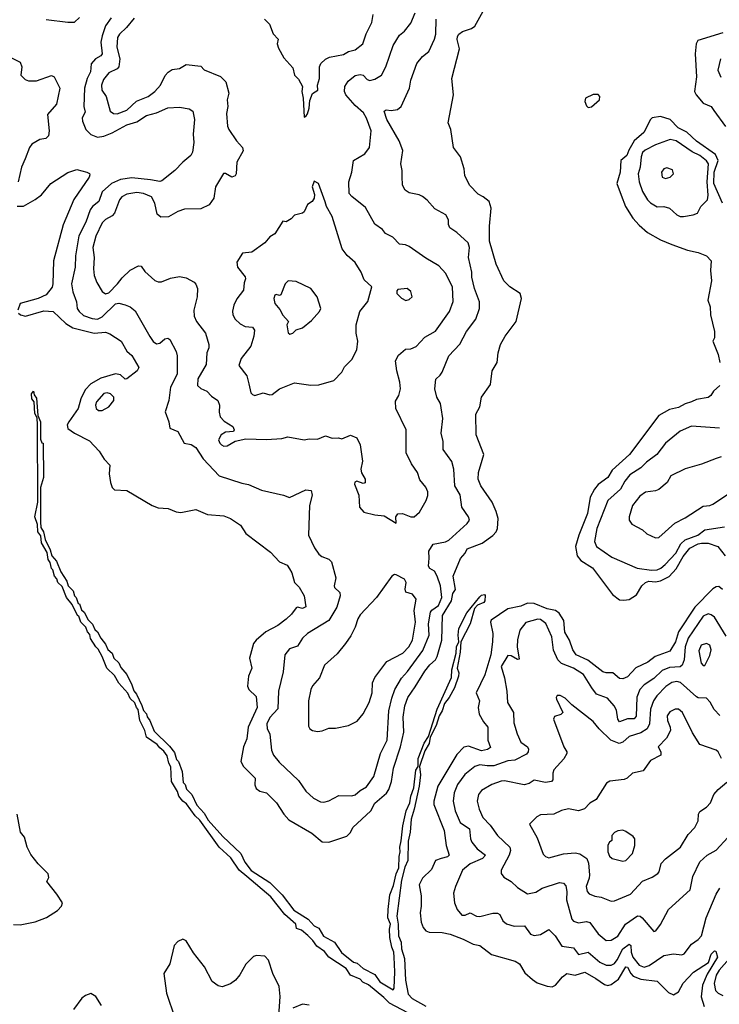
# Model space of a CAD drawing. Extents: x 1268547 to 1425625, y 515768 to 616754.
# Tile 486 of 507: x 1390872 to 1395134, y 598968 to 604963. Entities that reach past the tile are written whole.
import ezdxf

# ---------------------------------------------------------------- set-up
doc = ezdxf.new("R2010")
doc.units = 0

msp = doc.modelspace()

# ---------------------------------------------------------------- linework, layer by layer
at = {"layer": '0CON10XD'}
for points in [[(1391033.7, 604963.7), (1391165, 604947.5), (1391205, 604947.1), (1391235, 604975.7)], [(1391428.9, 604975), (1391395, 604925.4), (1391373.9, 604863.9), (1391366.9, 604825), (1391373.1, 604755), (1391365, 604742.7), (1391333.6, 604723.6), (1391306.3, 604693.7), (1391302.2, 604645), (1391282.5, 604605), (1391266.6, 604545), (1391262, 604435), (1391270, 604400), (1391251.5, 604365), (1391253.3, 604345), (1391275, 604294), (1391305, 604264), (1391345, 604248.2), (1391385, 604254.2), (1391435, 604273.4), (1391525, 604322.9), (1391585, 604340.3), (1391645, 604378.4), (1391705.8, 604395), (1391775, 604426.2), (1391845, 604430), (1391905, 604420), (1391926, 604405), (1391936.9, 604355), (1391928.8, 604265), (1391932, 604215), (1391924.2, 604155.8), (1391915, 604136.7), (1391864.6, 604095.4), (1391816.9, 604045), (1391737.6, 603982.4), (1391725, 603978.2), (1391668.6, 603988.6), (1391555, 604000.3), (1391485, 603988.9), (1391430.7, 603965), (1391374.6, 603915), (1391353.1, 603855), (1391315.2, 603824.8), (1391301.2, 603805), (1391275, 603730), (1391232.6, 603647.4), (1391211.4, 603525), (1391208.6, 603455), (1391187.3, 603355), (1391195, 603306.2), (1391218.2, 603245), (1391222.5, 603205), (1391233.5, 603185), (1391261.1, 603161.1), (1391312.6, 603142.6), (1391345, 603138.4), (1391375, 603153.2), (1391455, 603232.9), (1391475, 603236.9), (1391515, 603227.3), (1391545, 603214.5), (1391575, 603189.4), (1391664.1, 603034.1), (1391685, 603002.9), (1391705, 602989.4), (1391725, 602994), (1391755, 603020), (1391775, 603023.8), (1391786, 603015), (1391825, 602942.5), (1391831.9, 602915), (1391830.4, 602805), (1391790, 602725), (1391780.8, 602645), (1391758.8, 602575), (1391780, 602515), (1391785.9, 602475.9), (1391835.5, 602455.5), (1391873.8, 602385), (1391915.5, 602375.5), (1391945, 602357.5), (1391989.1, 602289.1), (1392087.5, 602185), (1392225, 602140), (1392265, 602133.3), (1392345, 602097.5), (1392477.9, 602067.9), (1392515, 602052.5), (1392615, 602100.8), (1392646.4, 602096.4), (1392653.3, 602066.7), (1392637.5, 602005), (1392631.2, 601825), (1392667.2, 601747.2), (1392695, 601708.8), (1392713.3, 601695), (1392755, 601678.8), (1392771.2, 601661.2), (1392796.7, 601565), (1392786.7, 601515), (1392790, 601505), (1392821.4, 601475), (1392824.3, 601455), (1392803.3, 601385), (1392754.8, 601305.2), (1392625, 601225.6), (1392595, 601196.5), (1392565, 601148.9), (1392515, 601132.9), (1392487.8, 601095), (1392477.2, 600992.8), (1392448.8, 600875), (1392445, 600767.5), (1392395, 600714.3), (1392376.4, 600675), (1392378.5, 600645), (1392395.5, 600615), (1392397.3, 600592.7), (1392405.8, 600515), (1392417.1, 600485), (1392452.3, 600442.3), (1392570.8, 600330.8), (1392615.7, 600265), (1392662.4, 600222.4), (1392705, 600200.8), (1392725, 600198.6), (1392755, 600206.9), (1392815, 600238.1), (1392895, 600236.5), (1392916.1, 600243.9), (1392945, 600269.2), (1392985, 600290.8), (1393030, 600355), (1393070.3, 600495), (1393111.2, 600575), (1393121, 600755), (1393137.9, 600832.1), (1393156.5, 600883.5), (1393196.7, 600953.2), (1393235, 600993.8), (1393328.6, 601121.4), (1393365.7, 601215), (1393362, 601285), (1393373.5, 601355), (1393382.5, 601367.5), (1393422.4, 601395), (1393442.7, 601445), (1393435.8, 601515), (1393414, 601575), (1393397.8, 601605), (1393370.6, 601620.6), (1393361.8, 601635), (1393366.9, 601685), (1393363.6, 601726.4), (1393390, 601770), (1393465, 601782.7), (1393485, 601794.3), (1393598.6, 601895), (1393611.1, 601915), (1393605.4, 601935.4), (1393565.4, 601995.4), (1393555, 602070), (1393523.5, 602125), (1393516.2, 602225), (1393503.4, 602273.4), (1393451.4, 602345), (1393450.6, 602395), (1393440, 602445), (1393450, 602535), (1393439.6, 602599.6), (1393435.5, 602625.5), (1393412, 602665), (1393401.5, 602715), (1393405.9, 602774.1), (1393432.7, 602797.3), (1393445, 602816.7), (1393486.9, 602915), (1393553, 602987), (1393593.5, 603065), (1393650.7, 603139.3), (1393673.8, 603205), (1393673.8, 603245), (1393643.1, 603325), (1393625.5, 603395), (1393625.4, 603425), (1393606.2, 603515), (1393611.2, 603575), (1393604, 603605), (1393535, 603667.1), (1393491.2, 603695), (1393484, 603715), (1393483.3, 603745), (1393466.7, 603775), (1393401.7, 603811.7), (1393355, 603864.2), (1393325, 603886), (1393305, 603897.1), (1393245, 603909.5), (1393220, 603925), (1393202.9, 603955), (1393201.7, 604008.3), (1393202.5, 604045), (1393194.3, 604085), (1393205.6, 604165.6), (1393184.3, 604225), (1393108.6, 604355), (1393092.5, 604405), (1393105, 604413.3), (1393135, 604408.9), (1393173.9, 604416.1), (1393196.2, 604435), (1393246.4, 604545), (1393255.4, 604595), (1393290.9, 604695), (1393325, 604738.8), (1393365, 604770), (1393398.8, 604845), (1393407.2, 604875), (1393408.3, 604965)], [(1391568.9, 604971.1), (1391523.1, 604915), (1391480, 604875), (1391468.5, 604855), (1391462.8, 604795), (1391482.5, 604725), (1391475.9, 604675), (1391465, 604663.9), (1391415, 604639.5), (1391382, 604598), (1391370, 604565), (1391372.9, 604532.9), (1391398.9, 604495), (1391423.5, 604405), (1391442.4, 604392.4), (1391465, 604390.4), (1391525, 604412.8), (1391582.9, 604467.1), (1391654.3, 604495), (1391695.2, 604524.8), (1391729.6, 604565), (1391757.4, 604622.6), (1391776.2, 604643.8), (1391801.5, 604658.5), (1391845, 604665.6), (1391885, 604689.2), (1391975, 604680), (1391995, 604657.5), (1392095, 604617.1), (1392127.3, 604585), (1392146, 604515), (1392136.2, 604475), (1392139.6, 604435), (1392132.1, 604392.1), (1392138.2, 604315), (1392145.4, 604295), (1392193.1, 604225), (1392228.4, 604185), (1392234, 604165), (1392195, 604096), (1392190.9, 604025), (1392185, 604011.8), (1392164.7, 604004.7), (1392125, 604026.2), (1392114.1, 604025.9), (1392064.2, 603945), (1392054, 603875), (1392025, 603836), (1391975, 603811.4), (1391875, 603808.8), (1391835, 603794.3), (1391778.2, 603761.8), (1391730.7, 603760.7), (1391708.3, 603778.3), (1391694.8, 603844.8), (1391675, 603884.4), (1391625.2, 603905.2), (1391585, 603910), (1391525, 603901.1), (1391494.4, 603885), (1391479.1, 603865), (1391449.1, 603785), (1391435, 603768.2), (1391394, 603746), (1391374.8, 603725.2), (1391336.1, 603645), (1391317.6, 603575), (1391324.7, 603515), (1391320.5, 603445), (1391325.3, 603405), (1391342.2, 603362.2), (1391375, 603307.5), (1391395, 603293.1), (1391415, 603300.5), (1391468.2, 603355), (1391495, 603391.6), (1391545, 603438.6), (1391595, 603464.7), (1391611.7, 603461.7), (1391635, 603430), (1391695.5, 603375.5), (1391715, 603365.7), (1391735, 603365.7), (1391791.1, 603388.9), (1391845, 603398.1), (1391885, 603390), (1391933.8, 603365), (1391945, 603353.3), (1391954.4, 603325), (1391952.2, 603275), (1391932.5, 603195), (1391935, 603157.5), (1391949.4, 603125), (1392002.9, 603055), (1392023.1, 602985), (1392022.9, 602965), (1392012.2, 602935), (1392007.5, 602862.5), (1391956.1, 602775), (1391955.3, 602735.3), (1391975, 602717.9), (1392011.2, 602701.2), (1392039.7, 602669.7), (1392078.6, 602645), (1392089.6, 602615), (1392086.2, 602573.8), (1392093.3, 602545), (1392117.2, 602517.2), (1392170, 602485), (1392178.8, 602465), (1392173.8, 602456.2), (1392125, 602450.4), (1392100, 602435), (1392083.3, 602405), (1392090, 602385), (1392100.8, 602375), (1392115, 602366.9), (1392135, 602367.8), (1392185, 602395.7), (1392248.8, 602411.2), (1392374.3, 602405.7), (1392467.7, 602412.3), (1392505, 602423.8), (1392605, 602405.4), (1392635, 602410.9), (1392685, 602409.2), (1392735, 602428.8), (1392775, 602413.8), (1392813.6, 602416.4), (1392835, 602410), (1392886.4, 602433.6), (1392926.3, 602416.3), (1392945, 602373.3), (1392959.2, 602275), (1392950, 602225), (1392953.5, 602203.5), (1392975.8, 602164.2), (1392977.3, 602142.7), (1392965, 602138), (1392925, 602152), (1392913.5, 602146.5), (1392912, 602135), (1392938.3, 602068.3), (1392940.8, 601995), (1392968.8, 601965), (1393035, 601947.1), (1393092.3, 601942.3), (1393165, 601897.5), (1393163.8, 601935), (1393175.9, 601954.1), (1393203.2, 601956.8), (1393254.8, 601934.8), (1393275, 601936.2), (1393307.8, 601965), (1393348.8, 602035), (1393358.9, 602065), (1393357.8, 602087.8), (1393345, 602116.2), (1393310.2, 602160.2), (1393294.4, 602205), (1393258.9, 602258.9), (1393225.8, 602325), (1393225.6, 602465), (1393163.3, 602595), (1393160.8, 602639.2), (1393181.1, 602675), (1393191.9, 602715), (1393188.1, 602755), (1393168.9, 602825)], [(1392363.8, 604965), (1392394, 604935), (1392415.6, 604875.6), (1392446.2, 604845), (1392440, 604815), (1392448.8, 604788.8), (1392481.3, 604731.3), (1392535, 604670), (1392546.7, 604625), (1392570.7, 604600.7), (1392593.8, 604555), (1392590, 604525), (1392598.8, 604485), (1392605, 604370), (1392615, 604372.5), (1392625, 604390), (1392635.9, 604424.1), (1392640, 604470), (1392655, 604512.5), (1392687, 604533), (1392686.7, 604565), (1392698.1, 604605), (1392698.1, 604675), (1392707.1, 604695), (1392735, 604722.9), (1392760, 604735), (1392845, 604751.5), (1392875, 604768.9), (1392915, 604780), (1392961.1, 604815), (1392982.9, 604877.1), (1393017.8, 604945), (1393024.4, 604995)], [(1393168.9, 602825), (1393161.5, 602885), (1393179.1, 602920.9), (1393222.8, 602957.2), (1393255, 602959.5), (1393286.3, 602973.7), (1393340.1, 603029.9), (1393403.9, 603066.1), (1393490, 603185), (1393513, 603247), (1393509.2, 603335), (1393467.4, 603417.4), (1393425, 603464.4), (1393345, 603511.4), (1393245, 603582.2), (1393222, 603592), (1393185, 603595.7), (1393145, 603639.2), (1393100.6, 603660.6), (1393081.2, 603685), (1393035, 603716.9), (1392979, 603819), (1392895, 603886.2), (1392879.6, 603905), (1392876.8, 603975), (1392894.7, 604035.3), (1392904.5, 604105.5), (1392975, 604145.6), (1393003.2, 604185), (1393013.2, 604285), (1392985, 604363.3), (1392967, 604395), (1392915, 604439.3), (1392858.7, 604505), (1392850.6, 604525), (1392852.6, 604555), (1392871.9, 604588.1), (1392915, 604623.7), (1392945, 604628.6), (1392964, 604625), (1392989.4, 604599.4), (1393005, 604593.3), (1393035, 604601.5), (1393075.7, 604625), (1393102.5, 604675), (1393146.2, 604805), (1393185, 604868.9), (1393215, 604893.1), (1393255, 604942), (1393281.1, 605005)], [(1393280.8, 600900.8), (1393339.7, 600995), (1393371.2, 601035), (1393404.7, 601065), (1393414.2, 601085), (1393444.1, 601185), (1393446.7, 601335), (1393501.7, 601425), (1393511.2, 601468.8), (1393527, 601493), (1393512.4, 601575), (1393557.2, 601682.8), (1393586.2, 601715), (1393598.4, 601741.6), (1393690, 601775), (1393755, 601821.9), (1393775, 601844.2), (1393782.5, 601865), (1393786.2, 601925), (1393775, 601969.2), (1393750.6, 602025), (1393680, 602125), (1393665.3, 602165), (1393665.8, 602205), (1393689.6, 602280.4), (1393699.5, 602315), (1393653.1, 602435), (1393650, 602560), (1393675.7, 602605), (1393685.7, 602665), (1393739.3, 602740.7), (1393750, 602825), (1393780, 602875), (1393786.7, 602935), (1393800.6, 602985), (1393829.4, 603035), (1393895.6, 603125), (1393928, 603265), (1393920, 603295), (1393857, 603337), (1393821.7, 603371.7), (1393774.8, 603474.8), (1393734.6, 603615), (1393734.5, 603705), (1393744.6, 603815), (1393731.9, 603855), (1393696, 603885), (1393665, 603900), (1393611.4, 603955), (1393584, 604015), (1393580, 604055), (1393557.6, 604127.6), (1393514.4, 604185), (1393498.8, 604295), (1393482, 604335), (1393514, 604505), (1393504, 604605), (1393551.9, 604785), (1393537, 604843), (1393538.7, 604861.3), (1393546.2, 604875), (1393569.1, 604890.9), (1393625, 604910), (1393645, 604923.3), (1393696.1, 605015)], [(1395155, 604883.2), (1395003.8, 604835), (1394992.8, 604815), (1394986.5, 604755), (1394995.2, 604614.8), (1394982.7, 604525), (1394991.8, 604505), (1395034.8, 604454.8), (1395084.6, 604434.6), (1395099.5, 604409.5), (1395171.5, 604311.5)], [(1390780.6, 604750.6), (1390874.2, 604705), (1390885.7, 604675), (1390878, 604625), (1390905, 604599.2), (1390925, 604590), (1390975, 604590), (1391065, 604623.3), (1391082.5, 604615), (1391116.1, 604546.1), (1391095, 604448), (1391041.1, 604385), (1391052, 604285), (1391046.7, 604255), (1391031.2, 604238.8), (1390995, 604234), (1390945, 604204.4), (1390930.8, 604185), (1390904.7, 604115), (1390882.5, 604065), (1390863.1, 603975)], [(1395141.1, 604725), (1395125.4, 604655.4), (1395142.6, 604612.6)], [(1394335, 604428.1), (1394355, 604431.8), (1394404.5, 604475), (1394406.7, 604495), (1394395, 604508.1), (1394365, 604506.4), (1394319.4, 604485), (1394313.8, 604465), (1394325, 604437.5), (1394335, 604428.1)], [(1395152.8, 603845), (1395100.9, 603965), (1395101.4, 604035), (1395126.7, 604105), (1395111.3, 604141.3), (1394995, 604223.8), (1394935, 604277.6), (1394883.5, 604305), (1394835, 604354.6), (1394775, 604373.3), (1394725.6, 604364.4), (1394715, 604356), (1394673.3, 604275), (1394614.9, 604225.1), (1394582.1, 604167.9), (1394571.1, 604135), (1394534, 604105), (1394529.5, 604035), (1394510, 603965), (1394536.2, 603893.8), (1394562.4, 603825), (1394607.9, 603755), (1394645, 603712.3), (1394697, 603667), (1394775, 603623.1), (1394843.6, 603593.6), (1394939.4, 603559.4), (1395005, 603545.6), (1395055, 603524.2), (1395084.3, 603495), (1395080.5, 603435), (1395086.4, 603373.6), (1395064.5, 603255), (1395078.6, 603215), (1395079.2, 603165), (1395104.3, 603065), (1395103.8, 603026.2), (1395093.8, 603005), (1395126.2, 602925), (1395136.1, 602876.1)], [(1394915, 603764.3), (1394975, 603774.4), (1395000, 603785), (1395021.1, 603825), (1395061.8, 603865), (1395065.8, 603894.3), (1395059.4, 603975), (1395068, 604085), (1395055, 604104.1), (1395015.4, 604135), (1394968, 604158), (1394871.1, 604225), (1394835, 604232.8), (1394745, 604200.9), (1394681.4, 604168.6), (1394666.7, 604155), (1394656.7, 604126.7), (1394651.3, 604065), (1394640.3, 604025), (1394646, 603975), (1394666.5, 603916.5), (1394696.4, 603866.4), (1394715, 603846.7), (1394755, 603823.1), (1394795, 603824.4), (1394830, 603815), (1394875, 603774.4), (1394895, 603764.4), (1394915, 603764.3)], [(1390857, 603827), (1390895, 603826.9), (1390965, 603866.9), (1391005, 603896.9), (1391061.9, 603965), (1391165, 604031.4), (1391220.7, 604050.7), (1391280, 604035), (1391296.4, 604026.4), (1391298.8, 604018.8), (1391295, 604003.3), (1391201.6, 603868.4), (1391136.9, 603713.1), (1391076.8, 603495), (1391073.6, 603355), (1391068.5, 603335), (1391033, 603287), (1390984.2, 603265.8), (1390874.3, 603235), (1390860, 603195)], [(1394805, 603996), (1394835, 604004.4), (1394854, 604025), (1394847.9, 604047.9), (1394815, 604060.8), (1394795, 604054), (1394781.9, 604035), (1394785, 604003.3), (1394805, 603996)], [(1392305, 602674.7), (1392355, 602690.6), (1392395, 602678.9), (1392409.3, 602680.7), (1392455, 602714.3), (1392545, 602751.2), (1392645, 602738.1), (1392695, 602740), (1392785, 602765.8), (1392835, 602816.7), (1392851.2, 602848.8), (1392895, 602893.3), (1392925, 602953.3), (1392932.2, 603005), (1392921.1, 603055), (1392921.4, 603105), (1392944.5, 603185), (1392992.8, 603247.2), (1393016.4, 603336.4), (1392969.5, 603379.5), (1392952.5, 603425), (1392915, 603484.2), (1392866.2, 603526.2), (1392836.9, 603566.9), (1392776.2, 603765), (1392740, 603825), (1392733, 603853), (1392692.5, 603965), (1392665, 603980), (1392653.3, 603945), (1392668.3, 603898.3), (1392666.2, 603875), (1392653.8, 603856.2), (1392625, 603837.5), (1392605, 603792.5), (1392595, 603783.8), (1392545, 603773.3), (1392525, 603750), (1392495, 603732.5), (1392475, 603736.7), (1392425, 603658.8), (1392395, 603640), (1392365, 603604.2), (1392285, 603547.8), (1392228.6, 603541.4), (1392193.8, 603486.2), (1392199.4, 603455), (1392245, 603396.7), (1392248, 603385), (1392238.7, 603361.3), (1392234.6, 603315), (1392195, 603263.1), (1392176.7, 603225), (1392168.2, 603188.2), (1392170.9, 603165), (1392185, 603139.4), (1392215, 603110.6), (1392245, 603095.6), (1392290.8, 603090.8), (1392302.5, 603072.5), (1392298.9, 603035), (1392279.1, 602975), (1392220.6, 602899.4), (1392206.2, 602856.2), (1392254.4, 602794.4), (1392268.1, 602745), (1392280.7, 602690.7), (1392289.8, 602679.8), (1392305, 602674.7)], [(1392517, 603047), (1392535, 603053.3), (1392555.9, 603074.1), (1392595, 603087.5), (1392649.5, 603130.5), (1392698.6, 603185), (1392705.7, 603205), (1392684.4, 603275), (1392645, 603326.2), (1392555, 603368.5), (1392507.3, 603372.7), (1392488.5, 603355), (1392461.7, 603288.3), (1392455, 603283.3), (1392435, 603290), (1392425, 603286), (1392420, 603265), (1392426, 603235), (1392457.3, 603197.3), (1392475, 603163.3), (1392510, 603125), (1392498.8, 603105), (1392506.4, 603056.4), (1392517, 603047)], [(1393225, 603253.3), (1393245, 603260), (1393262.5, 603275), (1393255, 603307.5), (1393233, 603327), (1393175, 603320), (1393168.3, 603311.7), (1393170, 603295), (1393197, 603267), (1393225, 603253.3)], [(1390865, 603176.2), (1390875.8, 603165), (1390908, 603158), (1391019.3, 603190.7), (1391075, 603185.6), (1391152.7, 603112.7), (1391195, 603087.5), (1391325, 603054.3), (1391395, 603060), (1391420.5, 603050.5), (1391490, 603005), (1391525.2, 602945.2), (1391555, 602917.3), (1391598.4, 602845), (1391588.2, 602825), (1391525, 602776.7), (1391515, 602774.5), (1391485, 602799.6), (1391455, 602806.3), (1391365, 602780.4), (1391305, 602746.2), (1391270.5, 602709.5), (1391243.7, 602655), (1391228.3, 602595), (1391170.7, 602515), (1391161.1, 602495), (1391165, 602472.7), (1391205, 602445.5), (1391297.7, 602397.7), (1391356, 602335), (1391385.9, 602285.9), (1391420.7, 602250.7), (1391417.7, 602197.7), (1391424, 602145), (1391434.1, 602114.1), (1391449.3, 602099.3), (1391525, 602095.7), (1391678.8, 602005), (1391715, 601990.6), (1391775.5, 601985.5), (1391825, 601965.8), (1391853.1, 601963.1), (1391945, 601979.4), (1392015, 601949.5), (1392115, 601940.8), (1392155, 601926.2), (1392215.8, 601885), (1392248.8, 601835), (1392400.3, 601720.3), (1392455, 601661.2), (1392500.5, 601640.5), (1392515, 601620), (1392528.6, 601595), (1392545, 601536.7), (1392575, 601506.7), (1392605.6, 601455), (1392615, 601387.5), (1392595, 601376.9), (1392565, 601385.8), (1392555, 601381.4), (1392527.2, 601342.8), (1392495, 601312.9), (1392443.5, 601275), (1392370.9, 601235), (1392311.9, 601185), (1392296.5, 601163.5), (1392272.2, 601075), (1392286.7, 601015), (1392265.4, 600964.6), (1392260, 600905), (1392267.5, 600885), (1392312.3, 600842.3), (1392318.7, 600775), (1392262.8, 600655), (1392256.3, 600585), (1392235.3, 600535), (1392218.8, 600445), (1392234.5, 600415), (1392305.5, 600345), (1392304.5, 600304.5), (1392311.7, 600281.7), (1392335.5, 600265.5), (1392376, 600256), (1392435.3, 600195.3), (1392480, 600125), (1392510.4, 600090.4), (1392650.4, 600010.4), (1392715, 599956.7), (1392755, 599955.6), (1392865, 599991.9), (1392886.5, 600013.5), (1392901.5, 600045), (1393011.2, 600145), (1393035, 600192.7), (1393106.7, 600253.3), (1393120.6, 600275), (1393137.6, 600325), (1393149.4, 600405), (1393191.3, 600535), (1393210.9, 600625), (1393207.9, 600715), (1393218.9, 600785), (1393236.5, 600835), (1393280.8, 600900.8)], [(1393235.4, 598915.4), (1393124, 598974), (1393089.5, 599009.5), (1392995.9, 599085.9), (1392962, 599102), (1392945, 599120.2), (1392887.2, 599145), (1392861.1, 599185), (1392755.3, 599255), (1392728.6, 599288.6), (1392681.7, 599321.7), (1392657, 599357), (1392626.5, 599386.5), (1392588, 599418), (1392558.6, 599428.6), (1392553.5, 599455), (1392486.1, 599515), (1392401.5, 599621.5), (1392255, 599746.4), (1392208.6, 599785), (1392158.5, 599858.5), (1392087.5, 599925), (1391968.2, 600088.2), (1391940, 600115), (1391888.2, 600188.2), (1391865, 600204.5), (1391841.1, 600235), (1391833.1, 600263.1), (1391797.1, 600325), (1391793.2, 600413.2), (1391781.1, 600435), (1391769.5, 600479.5), (1391749.8, 600509.8), (1391725, 600528.8), (1391710, 600550), (1391643.5, 600595), (1391633.9, 600633.9), (1391604.5, 600695), (1391592.8, 600762.8), (1391582.5, 600775), (1391573.8, 600803.8), (1391545, 600830), (1391531.3, 600861.3), (1391475, 600922.5), (1391450, 600970), (1391403.5, 601015), (1391374.6, 601084.6), (1391349.7, 601129.7), (1391334.7, 601144.7), (1391303.3, 601195), (1391298.3, 601218.3), (1391284.5, 601235), (1391273.8, 601263.8), (1391244.5, 601295), (1391231.4, 601331.4), (1391224.4, 601335), (1391191.2, 601401.2), (1391156.2, 601445), (1391131.4, 601511.4), (1391103.3, 601535), (1391098.3, 601558.3), (1391084.4, 601575), (1391073.1, 601613.1), (1391065, 601621.2), (1391058.3, 601658.3), (1391044.3, 601675.7), (1391038.3, 601718.3), (1391005, 601776.7), (1390999.7, 601819.7), (1390982.5, 601845), (1390980, 601890), (1390963.5, 601935), (1390981.4, 602025), (1390980.8, 602495), (1390977.5, 602537.5), (1390964.5, 602565.5), (1390960, 602635), (1390944.6, 602655), (1390944.5, 602685.5), (1390955, 602700), (1390959.3, 602679.3), (1390975, 602657.5), (1390982.5, 602552.5), (1390997.8, 602515), (1390999.2, 602409.2), (1391007.3, 602387.3), (1391015, 602383.3), (1391017.3, 602175), (1390999.2, 602115), (1390998.1, 601905), (1391000.8, 601870.8), (1391016.5, 601845), (1391027.3, 601797.3), (1391057.8, 601735), (1391067.6, 601697.6), (1391095.5, 601665), (1391121.7, 601601.7), (1391158.1, 601545), (1391166.6, 601516.6), (1391196.7, 601485), (1391205.4, 601455.4), (1391215.5, 601445), (1391228.3, 601408.3), (1391235.5, 601405), (1391248.6, 601368.6), (1391263.8, 601355), (1391288.6, 601308.6), (1391315, 601281.2), (1391329.5, 601249.5), (1391345, 601235.7), (1391366.2, 601196.2), (1391395, 601161.2), (1391408.6, 601128.6), (1391435.6, 601105), (1391445.4, 601075.4), (1391475, 601047.1), (1391487.5, 601017.5), (1391524, 600975), (1391555, 600913.8), (1391566, 600876), (1391582.5, 600855), (1391616.6, 600786.6), (1391626.1, 600756.1), (1391645, 600735.8), (1391647.9, 600717.9), (1391665, 600696), (1391690, 600630), (1391785, 600539.2), (1391815, 600501.2), (1391827.6, 600457.6), (1391839.4, 600445), (1391861.4, 600385), (1391867.8, 600317.8), (1391879.4, 600305), (1391888.2, 600278.2), (1391919.4, 600245), (1391951.1, 600181.1), (1391995, 600131.2), (1392018.9, 600088.9), (1392108.9, 599988.9), (1392218.8, 599885), (1392243, 599833), (1392282, 599782), (1392395, 599708.9), (1392471.2, 599635), (1392541.7, 599541.7), (1392628.5, 599485), (1392664.9, 599444.9), (1392695, 599430.3), (1392722.7, 599382.7), (1392790, 599345), (1392832.3, 599282.3), (1392905, 599225.1), (1392927.1, 599217.1), (1392965, 599186.5), (1393035, 599148.5), (1393064.7, 599104.7), (1393146.9, 599055), (1393152.4, 599065), (1393156.5, 599165), (1393153.3, 599255), (1393151, 599285), (1393138.1, 599315), (1393127.4, 599375), (1393125.2, 599425), (1393131.6, 599455), (1393115.2, 599495), (1393115.6, 599545), (1393127.3, 599635), (1393148.6, 599691.4), (1393165, 599762.5), (1393182.1, 599797.9), (1393183.2, 599866.8), (1393190.2, 599895), (1393187.4, 599925), (1393196.2, 599963.8), (1393204.8, 600055), (1393226.2, 600145), (1393249, 600195), (1393254.7, 600234.7), (1393272.6, 600285), (1393285, 600393.3), (1393298.8, 600415), (1393298.8, 600465), (1393335, 600558.5), (1393361.7, 600598.3), (1393414, 600765), (1393502.9, 600957.1), (1393504.8, 601005), (1393530, 601105), (1393533.3, 601145), (1393545.9, 601174.1), (1393542.2, 601215), (1393546.9, 601255), (1393595, 601350.5), (1393675, 601448), (1393685, 601458), (1393702.5, 601462.5), (1393707.3, 601457.3), (1393705.7, 601425), (1393698.5, 601415), (1393661.2, 601398.8), (1393642.5, 601377.5), (1393616, 601285), (1393559.5, 601175), (1393555, 601112.5), (1393536.2, 601015), (1393546.2, 600985), (1393545.8, 600965), (1393520.2, 600895), (1393488.6, 600835), (1393460.4, 600799.6), (1393445.1, 600754.9), (1393426.7, 600725), (1393408.8, 600665), (1393372.5, 600595), (1393366.5, 600555), (1393339, 600511), (1393307.8, 600415), (1393312.4, 600365), (1393305.2, 600295.2), (1393274.8, 600155), (1393255.6, 600094.4), (1393249.8, 600015), (1393238.3, 599961.7), (1393236.3, 599843.7), (1393217.5, 599802.5), (1393197.2, 599722.8), (1393168.7, 599505), (1393177.7, 599455), (1393179.7, 599385), (1393195.1, 599345), (1393198.2, 599305), (1393215, 599245.7), (1393221.5, 599115), (1393239, 599029), (1393262.7, 599002.7), (1393346, 598956)], [(1391352.3, 602582.3), (1391375, 602582.9), (1391415.6, 602605), (1391446.1, 602643.9), (1391444.4, 602665), (1391425, 602685.4), (1391405, 602691.5), (1391385, 602686.9), (1391339.1, 602635), (1391333.5, 602615), (1391337.1, 602595), (1391352.3, 602582.3)], [(1395137.5, 602735), (1395098.6, 602701.4), (1395081.2, 602675), (1395065, 602662.5), (1394995, 602650.7), (1394964, 602635), (1394926.2, 602623.8), (1394885, 602602.1), (1394830.6, 602589.4), (1394765, 602553.6), (1394586.5, 602315), (1394481, 602219), (1394455, 602175.4), (1394395, 602131.8), (1394373.1, 602105), (1394347.4, 602055), (1394331.5, 601955), (1394278.3, 601825), (1394257.8, 601755), (1394268.6, 601698.6), (1394290.3, 601670.3), (1394361.8, 601625), (1394482.2, 601462.2), (1394525, 601430.8), (1394552.2, 601427.8), (1394585, 601433.1), (1394628.8, 601461.2), (1394662.3, 601515), (1394685, 601536.7), (1394705, 601543.2), (1394745, 601540.8), (1394775, 601546.3), (1394827.3, 601572.7), (1394870.4, 601619.6), (1394913.1, 601695), (1394954.1, 601745), (1395005, 601771.8), (1395025, 601775.6), (1395065.6, 601775), (1395125, 601755.2), (1395168.5, 601698.5)], [(1395135, 602476.6), (1394965, 602486.8), (1394895, 602458.1), (1394805.6, 602385), (1394753.5, 602315), (1394691, 602269), (1394655.8, 602234.2), (1394588.1, 602191.9), (1394557.7, 602152.3), (1394532.7, 602105), (1394455.4, 602035), (1394386.9, 601865), (1394372.7, 601785), (1394385.6, 601755), (1394479.8, 601689.8), (1394632.9, 601622.9), (1394720.1, 601610.1), (1394755, 601612.2), (1394777.5, 601622.5), (1394804.5, 601645.5), (1394868.1, 601715), (1394899, 601771), (1394925.1, 601794.9), (1395002.1, 601825), (1395045, 601856.5), (1395165, 601875.4)], [(1395145, 602301.5), (1395115, 602291.1), (1395025, 602255.5), (1394925, 602228.5), (1394839.2, 602185), (1394815.5, 602144.5), (1394765, 602102.2), (1394745, 602093.6), (1394684, 602086), (1394649.1, 602060.9), (1394604.6, 602005), (1394584.2, 601935), (1394584.2, 601915), (1394600.9, 601890.9), (1394665, 601855.7), (1394692.2, 601832.2), (1394745, 601807.5), (1394765, 601809.2), (1394862, 601898), (1394925, 601929.1), (1395035, 602001.5), (1395075, 602005.5), (1395095, 602013.6), (1395195, 602079.3)], [(1392685, 600629.2), (1392715, 600632.9), (1392755, 600648.6), (1392795, 600649.2), (1392875, 600666), (1392927.7, 600692.3), (1392965, 600736.7), (1393000, 600805), (1393018.9, 600865), (1393021.8, 600925), (1393035, 600958), (1393108.2, 601055), (1393205, 601106.4), (1393242.4, 601145), (1393264.3, 601185), (1393283.7, 601295), (1393274.7, 601365), (1393287.5, 601435), (1393265.3, 601465.3), (1393225, 601476.2), (1393220, 601495), (1393225.4, 601535.4), (1393215.5, 601555.5), (1393165, 601582), (1393155, 601583.8), (1393138.8, 601575), (1393046.2, 601443.8), (1392945, 601339.2), (1392930.6, 601315), (1392915, 601263.3), (1392889.7, 601210.3), (1392856.4, 601163.6), (1392805, 601101.9), (1392728.3, 601031.7), (1392698.1, 600955), (1392655, 600906), (1392644.3, 600885), (1392631.9, 600815), (1392631.7, 600661.7), (1392638.8, 600645), (1392655, 600633.8), (1392685, 600629.2)], [(1395152.6, 601492.6), (1395130.9, 601510.9), (1395115, 601509.7), (1395093.4, 601496.6), (1394984.5, 601385.5), (1394886, 601235), (1394878.4, 601215), (1394866.3, 601175), (1394833.2, 601116.8), (1394743.7, 601086.3), (1394698.6, 601051.4), (1394625, 601016.7), (1394575, 600961.9), (1394545, 600948.9), (1394525, 600951.5), (1394485.8, 600985.8), (1394445, 600986), (1394425, 600992.4), (1394332.7, 601062.7), (1394262.4, 601095), (1394242.3, 601125), (1394221, 601185), (1394193.5, 601233.5), (1394185.8, 601305), (1394158.7, 601348.7), (1394135, 601364.8), (1394085, 601374.6), (1394005, 601408.3), (1393965, 601409.3), (1393925, 601391.9), (1393845, 601375.9), (1393742.9, 601307.1), (1393740, 601295), (1393754.7, 601225), (1393751, 601175), (1393741.3, 601095), (1393705.4, 600974.6), (1393652, 600865), (1393671.8, 600815), (1393665.4, 600775), (1393671.2, 600735), (1393696.9, 600686.9), (1393724.3, 600655), (1393723.4, 600575), (1393739.4, 600530.6), (1393721.8, 600518.2), (1393685, 600510.7), (1393605, 600539.7), (1393576.8, 600533.2), (1393535, 600488.9), (1393418.8, 600295), (1393394.3, 600205), (1393393.9, 600183.9), (1393457.1, 600025), (1393469.6, 599935), (1393487.1, 599875), (1393477.5, 599865), (1393440, 599855), (1393405, 599842.2), (1393381.3, 599788.7), (1393325.5, 599735), (1393304.4, 599695), (1393318.1, 599628.1), (1393317.7, 599565), (1393310.4, 599525), (1393317.2, 599467.2), (1393329.5, 599435), (1393345, 599415.7), (1393366.3, 599406.3), (1393445, 599404.6), (1393495, 599395.4), (1393574, 599365), (1393635, 599333.3), (1393675.3, 599325.3), (1393745, 599270.4), (1393891.1, 599231.1), (1393916.7, 599215), (1393948.9, 599158.9), (1393995, 599118.1), (1394025, 599098.6), (1394085, 599077.3), (1394115, 599074.6), (1394135, 599083.6), (1394179.1, 599135), (1394205, 599154.6), (1394255, 599144.6), (1394315, 599162.5), (1394382.5, 599125), (1394435, 599087.8), (1394455, 599082.9), (1394475, 599087.6), (1394520.3, 599119.7), (1394564.6, 599195.4), (1394575, 599194.1), (1394594.5, 599154.5), (1394609.4, 599139.4), (1394655, 599121.2), (1394755, 599109), (1394825, 599040), (1394855.3, 599024.7), (1394885, 599042.9), (1394912.9, 599097.1), (1394976.9, 599163.1), (1395068.1, 599221.9), (1395085, 599273.3), (1395105, 599292.9), (1395112, 599292), (1395123.3, 599255), (1395059.2, 599150.8), (1395031, 599085), (1395023.4, 599013.4), (1395040.8, 598955)], [(1395175, 601209.2), (1395105, 601324.5), (1395085, 601340), (1395065, 601345.4), (1395035, 601330), (1394943.3, 601196.7), (1394925.2, 601145), (1394919.5, 601065), (1394908.2, 601031.8), (1394895, 601023), (1394831.3, 601018.7), (1394785, 601000), (1394735, 600950.6), (1394676.5, 600913.5), (1394649.3, 600885), (1394631.8, 600838.2), (1394627.4, 600722.6), (1394615, 600706.2), (1394573.8, 600706.2), (1394525, 600687.9), (1394515, 600704), (1394507.9, 600757.9), (1394493.1, 600785), (1394451.8, 600831.8), (1394385.2, 600855.2), (1394356.6, 600895), (1394306.7, 600975), (1394245, 601013.8), (1394173.2, 601043.2), (1394149.6, 601065), (1394123.9, 601123.9), (1394113.9, 601205), (1394076.4, 601286.4), (1394045, 601309.6), (1394027.2, 601312.8), (1393955, 601293.3), (1393918, 601245), (1393903.8, 601186.2), (1393901.9, 601145), (1393915, 601070), (1393905, 601067.1), (1393865, 601088.7), (1393845, 601090.8), (1393803.8, 601025), (1393825.5, 600955.5), (1393838.9, 600875), (1393842.9, 600805), (1393880.6, 600745), (1393882, 600682), (1393901.4, 600615), (1393925, 600564), (1393965, 600536), (1393970.7, 600520.7), (1393969.5, 600505), (1393958.8, 600491.2), (1393887.8, 600455), (1393845, 600449.5), (1393759.4, 600420.6), (1393718.6, 600418.6), (1393675, 600425.3), (1393645, 600414.6), (1393583.8, 600366.2), (1393539.7, 600305), (1393518.8, 600255), (1393512.7, 600205), (1393524.7, 600145), (1393554.6, 600075), (1393611.3, 600035), (1393618.2, 599975), (1393626.2, 599955), (1393657.9, 599915), (1393708.9, 599875), (1393691.6, 599855), (1393615, 599821.9), (1393569.6, 599785), (1393525.6, 599685), (1393514.2, 599645), (1393520, 599585), (1393537.1, 599545), (1393565, 599510.6), (1393585, 599510), (1393615, 599523.8), (1393653.9, 599503.9), (1393675, 599501.8), (1393755, 599521.8), (1393783.2, 599523.2), (1393797.1, 599515), (1393814.4, 599475), (1393838.2, 599458.2), (1393885, 599443.3), (1393946, 599446), (1393984.4, 599395), (1394005, 599387.5), (1394045, 599392.9), (1394095, 599423.3), (1394134.5, 599385), (1394175, 599322), (1394245, 599310.5), (1394275, 599271.5), (1394335, 599284.6), (1394405, 599224.6), (1394445, 599206), (1394475, 599206), (1394495, 599216.1), (1394512, 599238), (1394545, 599304.7), (1394585, 599333.1), (1394594.7, 599324.7), (1394595.9, 599285), (1394606.7, 599255), (1394646.5, 599205), (1394675, 599194.7), (1394706.4, 599203.6), (1394795, 599263.9), (1394855, 599275.5), (1394905, 599268.6), (1394920, 599275), (1394965.3, 599334.7), (1395005, 599361.9), (1395024.7, 599385.3), (1395052.7, 599495), (1395115, 599638), (1395136.7, 599675)], [(1395035, 601030), (1395045, 601031.2), (1395075, 601090.8), (1395083.2, 601125), (1395075.3, 601155.3), (1395055, 601164.5), (1395023.1, 601155), (1395009.6, 601120.4), (1395023.9, 601043.9), (1395035, 601030)], [(1395136.9, 600726.9), (1395102.8, 600762.8), (1395078.2, 600808.2), (1395055, 600831.4), (1395005, 600833.3), (1394995, 600839.4), (1394897.8, 600927.8), (1394875, 600933.3), (1394843.6, 600926.4), (1394807.9, 600902.1), (1394753.9, 600846.1), (1394732.2, 600815), (1394714.4, 600765.6), (1394708.4, 600675), (1394694.3, 600645.7), (1394655, 600621.1), (1394585, 600598.5), (1394546.4, 600563.6), (1394523.4, 600556.6), (1394473.8, 600575), (1394401.1, 600645), (1394365, 600689.2), (1394235, 600790.8), (1394195, 600830.8), (1394165, 600847.5), (1394145, 600848.8), (1394139.2, 600835), (1394142.2, 600825), (1394181.2, 600745), (1394168.1, 600731.9), (1394130.4, 600719.6), (1394123, 600703), (1394186.7, 600535), (1394205.4, 600505.4), (1394205.4, 600494.6), (1394187, 600463), (1394125.6, 600394.4), (1394119.4, 600375), (1394119.4, 600335), (1394112, 600325), (1394075, 600318), (1394005, 600333.1), (1393975, 600312.2), (1393945, 600304.5), (1393825, 600327.9), (1393805, 600326.2), (1393747.5, 600305), (1393685, 600269.5), (1393667.3, 600245), (1393658.9, 600205), (1393670.4, 600155), (1393692.7, 600105), (1393738.1, 600058.1), (1393781.8, 599995), (1393857.1, 599925), (1393861.2, 599905), (1393853.4, 599876.6), (1393804.3, 599785), (1393805.7, 599765), (1393820.9, 599740.9), (1393865.8, 599715), (1393905, 599679.4), (1393965, 599640), (1394015, 599650), (1394054.7, 599675.3), (1394159.4, 599709.4), (1394185, 599706), (1394199.2, 599689.2), (1394205.8, 599655), (1394202.7, 599602.7), (1394235.6, 599485), (1394245, 599474.5), (1394275, 599464.5), (1394325, 599471.5), (1394345, 599465.4), (1394395, 599396.5), (1394445, 599355.6), (1394475, 599357.7), (1394515, 599383.1), (1394561.8, 599455), (1394635, 599505.4), (1394651.2, 599505), (1394664.3, 599495), (1394735, 599410), (1394746.2, 599415), (1394775, 599453.3), (1394824.2, 599545), (1394956, 599664), (1394973.1, 599745), (1395015.5, 599835), (1395060.6, 599875), (1395115, 599906.7), (1395186.4, 599983.6)], [(1395146.2, 600465), (1395127.5, 600505), (1395115, 600515.8), (1395015, 600549.2), (1394970.9, 600620.9), (1394909.5, 600745), (1394885, 600764), (1394865, 600763.8), (1394832.6, 600747.4), (1394815.8, 600725), (1394817.5, 600695), (1394834.2, 600655), (1394835.8, 600635), (1394812.6, 600587.4), (1394760.8, 600535), (1394777.5, 600505), (1394776.7, 600485), (1394715, 600452.3), (1394670.2, 600389.8), (1394605, 600375.8), (1394572.5, 600345), (1394555, 600336.2), (1394465.9, 600325.9), (1394446.2, 600315), (1394384.5, 600215.5), (1394345, 600192), (1394312.4, 600157.6), (1394275, 600145.6), (1394215, 600157.1), (1394171.9, 600148.1), (1394125, 600124.4), (1394045, 600121.1), (1394021.7, 600108.3), (1393977.5, 600065), (1394025, 599981.2), (1394061.5, 599881.5), (1394075, 599867.5), (1394095, 599860), (1394185, 599884.6), (1394255, 599890.3), (1394283.7, 599883.7), (1394325.7, 599855), (1394337, 599827), (1394342.7, 599755), (1394340.9, 599735), (1394321.8, 599685), (1394328.5, 599655), (1394340.4, 599640.4), (1394375, 599625.5), (1394415, 599620.4), (1394475, 599596.5), (1394495, 599598.1), (1394592.5, 599637.5), (1394665, 599717.5), (1394725, 599740.9), (1394758.6, 599765), (1394766.9, 599775), (1394778.9, 599825), (1394805, 599852.5), (1394896.3, 599923.7), (1394945, 600002.5), (1394985.5, 600044.5), (1395004.3, 600085), (1395007.1, 600125), (1395015, 600142), (1395055, 600168), (1395080, 600195), (1395100, 600245), (1395126.7, 600275), (1395179.7, 600320.3)], [(1390833, 599453), (1390875, 599450.6), (1390965, 599470.6), (1391035, 599495.6), (1391101.3, 599538.7), (1391126, 599565), (1391132, 599585), (1391098.1, 599638.1), (1391036.7, 599715), (1391049.3, 599740.7), (1391045, 599762.5), (1390983.6, 599823.6), (1390940.2, 599880.2), (1390917.1, 599925), (1390901.5, 599985), (1390875.6, 600015), (1390856, 600125)], [(1394545, 599839.5), (1394565, 599843.5), (1394605.5, 599885), (1394618.1, 599935), (1394618.8, 599975), (1394609.5, 599989.5), (1394565, 600020), (1394545, 600027.5), (1394515, 600022.9), (1394495, 600014.2), (1394479.2, 599995), (1394478.8, 599965), (1394464, 599955), (1394455, 599937.5), (1394455.5, 599895), (1394465, 599869.2), (1394481.2, 599855), (1394545, 599839.5)], [(1392449.4, 598895), (1392458, 599015), (1392451.4, 599075), (1392414.6, 599155), (1392387.1, 599237.1), (1392365, 599260.4), (1392315, 599265.4), (1392295, 599259.6), (1392249, 599211), (1392213.2, 599146.8), (1392185.4, 599114.6), (1392155, 599091.9), (1392105, 599074.2), (1392080.3, 599080.3), (1392045, 599106), (1391998.4, 599195), (1391930.7, 599280.7), (1391886.4, 599355), (1391865, 599364.1), (1391835, 599349.9), (1391812.8, 599325), (1391786.3, 599215), (1391750.7, 599155), (1391766.9, 599035), (1391816.1, 598885)], [(1395194.5, 599245), (1395132.3, 599175), (1395114.8, 599145), (1395101.5, 599095), (1395111, 599051), (1395126.9, 599035), (1395155, 599020.8)], [(1391370, 598960), (1391335, 599015.9), (1391305, 599033.1), (1391272.1, 599022.1), (1391250, 599005), (1391198.6, 598935)], [(1392635, 598961.6), (1392595, 598968.2), (1392535, 598943.3)]]:
    msp.add_lwpolyline(points, dxfattribs=at)

doc.saveas('drawing.dxf')
